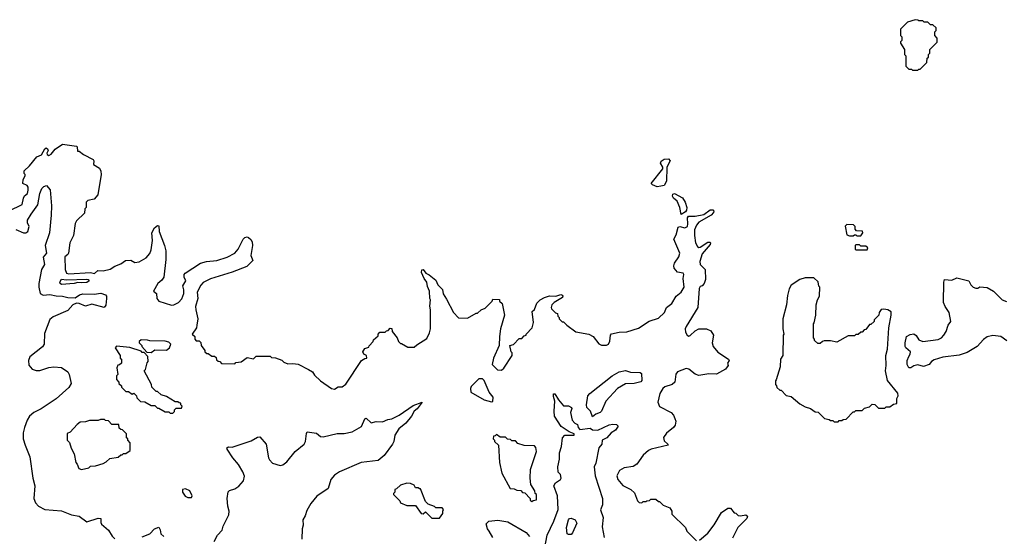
# Model space of a CAD drawing. Extents: x 2210602 to 2357277, y 510288 to 673808.
# Tile 376 of 464: x 2294205 to 2301990, y 647916 to 652000. Entities that reach past the tile are written whole.
import ezdxf

# ---------------------------------------------------------------- set-up
doc = ezdxf.new("R2010")
doc.units = 0

msp = doc.modelspace()

# ---------------------------------------------------------------- linework, layer by layer
at = {"layer": '0CON05XD'}
for points in [[(2301305, 651600), (2301315, 651610), (2301325, 651610), (2301378.3, 651661.7), (2301380, 651695), (2301390, 651705), (2301390, 651725), (2301400, 651735), (2301400, 651765), (2301458.3, 651821.7), (2301460, 651855), (2301440, 651875), (2301440, 651905), (2301450, 651915), (2301450, 651935), (2301425, 651960), (2301405, 651960), (2301385, 651980), (2301355, 651980), (2301345, 651990), (2301315, 651990), (2301307, 651997), (2301285, 652000), (2301225, 651980), (2301170, 651925), (2301170, 651875), (2301180, 651865), (2301180, 651835), (2301170, 651825), (2301170, 651815), (2301200, 651765), (2301200, 651725), (2301210, 651715), (2301211.7, 651631.7), (2301235, 651610), (2301255, 651610), (2301265, 651600), (2301305, 651600)], [(2294121.4, 650488.6), (2294225, 650540), (2294235, 650590), (2294243.6, 650606.4), (2294266.7, 650625), (2294272.5, 650652.5), (2294272.5, 650675), (2294265, 650690), (2294230, 650705), (2294233, 650737), (2294250, 650765), (2294250, 650775), (2294240, 650785), (2294240, 650805), (2294282.5, 650845), (2294340, 650915), (2294378.3, 650931.7), (2294405, 650980), (2294415, 650987.5), (2294425, 650980), (2294430, 650965), (2294420, 650945), (2294422.5, 650935), (2294435, 650927.5), (2294455, 650937.5), (2294485, 650977.5), (2294545, 651016.7), (2294655, 651000), (2294660, 650995), (2294661.7, 650961.7), (2294675, 650960), (2294710, 650935), (2294787.5, 650895), (2294792.5, 650885), (2294790, 650855), (2294836.2, 650825), (2294846.7, 650803.3), (2294848.8, 650775), (2294823.8, 650616.2), (2294795, 650580), (2294745, 650570), (2294731.7, 650558.3), (2294730, 650515), (2294720, 650505), (2294718.3, 650471.7), (2294655, 650410), (2294645, 650387.5), (2294631.4, 650295), (2294601.2, 650235), (2294591.9, 650155), (2294586.4, 650143.6), (2294562.9, 650125), (2294565.7, 650025), (2294575, 649996.2), (2294595, 649990.6), (2294765, 650002), (2294796.2, 649993.8), (2294823, 650017), (2294865.9, 650014.1), (2294921.7, 650028.3), (2294958.3, 650051.7), (2295005, 650070), (2295043, 650097), (2295085, 650100), (2295115, 650080), (2295150, 650085), (2295205, 650117.5), (2295235, 650152.5), (2295245, 650180), (2295256.2, 650255), (2295250, 650315), (2295270, 650355), (2295295, 650372.5), (2295305, 650370), (2295308.8, 650325), (2295351.2, 650215)], [(2299245, 650679.1), (2299207.5, 650695), (2299198.8, 650705), (2299290.3, 650819.7), (2299289.2, 650835), (2299271.5, 650865), (2299277.8, 650882.2), (2299301.5, 650898.5), (2299335, 650899.4), (2299348, 650885), (2299321.4, 650835), (2299317.9, 650722.1), (2299301.2, 650688.8), (2299275, 650682.9), (2299245, 650679.1)], [(2294175, 650341.4), (2294235, 650315.4), (2294255, 650316), (2294269.2, 650325), (2294279.1, 650365), (2294267.1, 650395), (2294268.1, 650415), (2294295, 650462.5), (2294349.5, 650535), (2294364.5, 650625.5), (2294381.2, 650665), (2294395, 650680), (2294418, 650688), (2294446, 650655), (2294457.4, 650527.4), (2294454.6, 650455), (2294440.4, 650315), (2294406.5, 650215), (2294416.5, 650155), (2294392.1, 650122.1), (2294400.8, 650065), (2294377.5, 650025), (2294356.9, 649915), (2294355.7, 649885), (2294368, 649835), (2294391.7, 649821.7), (2294445, 649827.5), (2294495, 649816.9), (2294545, 649815.5), (2294585.5, 649804.5), (2294645, 649801.2), (2294678.8, 649825), (2294705, 649833.1), (2294795, 649831.2), (2294847.4, 649837.4), (2294884.4, 649824.4), (2294890.8, 649815), (2294891.4, 649795), (2294887, 649743), (2294874.1, 649725.9), (2294775, 649750.8), (2294725, 649736.2), (2294675, 649757.5), (2294655, 649760), (2294625, 649746.7), (2294585, 649702), (2294468.8, 649651.2), (2294445, 649630), (2294400.7, 649519.3), (2294400, 649435), (2294385, 649412.5), (2294286.7, 649335), (2294273.9, 649306.1), (2294278.3, 649268.3), (2294305, 649236.7), (2294336.4, 649226.4), (2294365, 649226.7), (2294435, 649250), (2294475, 649256.7), (2294535, 649250), (2294586.1, 649216.1), (2294597.5, 649195), (2294612.5, 649125), (2294595, 649092.5), (2294495, 649003.3), (2294375, 648923.8), (2294317.5, 648895), (2294284.1, 648865.9), (2294263.3, 648835), (2294243.6, 648776.4), (2294232.5, 648735), (2294232.5, 648685), (2294247.5, 648635), (2294286.7, 648545), (2294310, 648375), (2294326, 648315), (2294318.1, 648215), (2294330.5, 648180.5), (2294354.2, 648154.2), (2294405, 648128.8), (2294536.6, 648116.6), (2294615, 648086), (2294675.6, 648075.6), (2294735, 648030), (2294825, 648060), (2294846.7, 648056.7), (2294846.7, 648025), (2294852.7, 648012.7), (2294906.7, 647965), (2294936.4, 647916.4), (2294956.7, 647895)], [(2299435, 650460), (2299424, 650515), (2299404.2, 650564.2), (2299375, 650588.8), (2299366.2, 650605), (2299370, 650620), (2299383.6, 650626.4), (2299445, 650592.5), (2299467, 650557), (2299478.8, 650515), (2299476.7, 650495), (2299469.3, 650480.7), (2299435, 650460)], [(2295351.2, 650215), (2295361.7, 650171.7), (2295362, 650105), (2295344, 649965), (2295328.7, 649941.3), (2295296.7, 649915), (2295262.5, 649855), (2295287.5, 649835), (2295290, 649795), (2295304.5, 649774.5), (2295405, 649741.9), (2295425, 649745.6), (2295460, 649765), (2295486, 649794), (2295502.7, 649835), (2295504.4, 649865), (2295496.2, 649895), (2295518.8, 649935), (2295506.7, 649965), (2295506.7, 649985), (2295514.1, 649995.9), (2295635, 650073.8), (2295682.3, 650087.7), (2295765, 650097.1), (2295846.6, 650123.4), (2295905, 650153.8), (2295933.8, 650185), (2295971.2, 650265), (2295985, 650276.7), (2296005, 650282.5), (2296015, 650277.5), (2296033, 650263), (2296042.5, 650245), (2296046.2, 650215), (2296033.3, 650135), (2296047.5, 650095), (2296000.7, 650049.3), (2295885.7, 650004.3), (2295715, 649950), (2295656.8, 649923.2), (2295637.9, 649902.1), (2295609.2, 649845), (2295613.9, 649796.1), (2295596.4, 649733.6), (2295596.7, 649705), (2295613.3, 649635), (2295606.4, 649583.6), (2295602.5, 649565), (2295570, 649515), (2295590, 649495), (2295590, 649475), (2295601.7, 649461.7), (2295625, 649460), (2295638.3, 649448.3), (2295640, 649425), (2295670, 649385), (2295670, 649375), (2295685, 649360), (2295695, 649360), (2295725, 649340), (2295745, 649340), (2295758.3, 649328.3), (2295761.7, 649311.7), (2295775, 649300), (2295788.3, 649298.3), (2295801.7, 649281.7), (2295905, 649280), (2295915, 649290), (2295956.2, 649293.8), (2296005, 649330), (2296055, 649320), (2296075, 649340), (2296185, 649340), (2296195, 649330), (2296227, 649327), (2296277, 649307), (2296293, 649293), (2296325, 649280), (2296365, 649282.5), (2296406.4, 649276.4), (2296490, 649235), (2296520, 649215), (2296535, 649190), (2296583.6, 649143.6), (2296670, 649085), (2296695, 649080), (2296723, 649097), (2296755, 649097.5), (2296785, 649117.5), (2296907.5, 649305), (2296935, 649322.5), (2296950, 649325), (2296947.5, 649345), (2296927.5, 649355), (2296917.5, 649375), (2296935, 649400), (2296965, 649410), (2296968.3, 649421.7), (2297000, 649455), (2297001.7, 649468.3), (2297038.3, 649501.7), (2297040, 649515), (2297051.7, 649528.3), (2297095, 649530), (2297105, 649540), (2297118.3, 649541.7), (2297135, 649560), (2297148.3, 649558.3), (2297150, 649535), (2297190, 649485), (2297200, 649455), (2297215, 649440), (2297225, 649440), (2297275, 649410), (2297325, 649410), (2297345, 649430), (2297425, 649480), (2297446.4, 649523.6), (2297452.5, 649555), (2297453.3, 649705), (2297447.5, 649735), (2297452.5, 649785), (2297447.5, 649795), (2297446.2, 649855), (2297430, 649890), (2297425.5, 649925.5), (2297403.4, 649953.4), (2297380.9, 650000.9), (2297385, 650022.5), (2297395, 650026.2), (2297417.5, 649995), (2297443.6, 649983.6), (2297495, 649940), (2297510, 649905), (2297547, 649867), (2297553, 649833), (2297580.7, 649790.7), (2297633.9, 649683.9), (2297675, 649642.5), (2297745, 649640), (2297815, 649680), (2297825, 649680), (2297853, 649707), (2297885, 649720), (2297940, 649775), (2297945, 649790), (2297998.3, 649788.3), (2298000, 649775), (2298020, 649755), (2298037.5, 649665), (2298007.5, 649555), (2297997.5, 649495), (2297997, 649423), (2297952.5, 649325), (2297940, 649275), (2297983, 649233), (2298015, 649230), (2298032.5, 649245), (2298100, 649345), (2298100, 649365), (2298090, 649375), (2298080, 649425), (2298108.3, 649431.7), (2298155, 649480), (2298175, 649480), (2298195, 649500), (2298210, 649505), (2298210, 649515), (2298257.5, 649565), (2298267.5, 649605), (2298258.3, 649691.7), (2298275, 649710), (2298295, 649760), (2298320, 649785), (2298355, 649802.5), (2298395, 649817.5), (2298445, 649813.8), (2298483.9, 649826.1), (2298495, 649822.5), (2298500, 649815), (2298495.7, 649804.3), (2298431.2, 649765), (2298413.8, 649745), (2298407.5, 649725), (2298410, 649715), (2298441.7, 649681.7), (2298458.3, 649678.3), (2298460, 649655), (2298470, 649645), (2298470, 649635), (2298495, 649610), (2298505, 649610), (2298530, 649585), (2298603, 649533), (2298705, 649512.5), (2298740, 649495), (2298785, 649437.5), (2298805, 649427.5), (2298845, 649427.5), (2298860, 649435), (2298871.7, 649458.3), (2298877.5, 649505), (2298885, 649517.5), (2298945, 649530), (2299005, 649532), (2299098.8, 649561.2), (2299183, 649617), (2299255, 649640), (2299302.5, 649685), (2299320, 649725), (2299362.5, 649755), (2299395, 649814), (2299435, 649846.2), (2299459.2, 649885), (2299451.1, 649955), (2299456, 649986), (2299450, 649995), (2299405, 650003.8), (2299378.8, 650035), (2299376.2, 650055), (2299382, 650075), (2299416, 650125), (2299423.8, 650155), (2299377.5, 650265), (2299395, 650300), (2299411.4, 650358.6), (2299425, 650364), (2299465, 650354.4), (2299483.8, 650365), (2299488.8, 650385), (2299486.2, 650433.8), (2299493, 650447), (2299546.1, 650446.1), (2299615, 650460.8), (2299665, 650496.9), (2299685.6, 650495.6), (2299692, 650485), (2299690, 650475), (2299671.2, 650455), (2299575, 650398.8), (2299556.2, 650375), (2299541.7, 650338.3), (2299540, 650295), (2299548.5, 650235), (2299565, 650206), (2299575, 650198.8), (2299585, 650202), (2299645, 650240), (2299661.2, 650241.2), (2299668, 650235), (2299665, 650223.8), (2299601.7, 650148.3), (2299581.7, 650088.3), (2299584.2, 650064.2), (2299624.2, 650024.2), (2299626.7, 649945), (2299616.7, 649913.3), (2299600, 649895), (2299585, 649890), (2299577.5, 649875), (2299566.2, 649725), (2299474.4, 649575.6), (2299467.5, 649555), (2299470.3, 649530.3), (2299481.2, 649505), (2299495, 649498.8), (2299507.3, 649502.7), (2299545, 649540), (2299573.6, 649556.4), (2299635, 649556.7), (2299669.3, 649539.3), (2299690, 649505), (2299681.2, 649445), (2299688.8, 649415), (2299725, 649372.5), (2299810, 649315), (2299813.3, 649305), (2299802.5, 649285), (2299807.5, 649265), (2299785, 649237.5), (2299715, 649197.5), (2299655, 649200), (2299575, 649187.5), (2299545, 649196.7), (2299495, 649236.2), (2299475, 649243.3), (2299405, 649216.7), (2299393.2, 649196.8), (2299384.3, 649135), (2299363.8, 649116.2), (2299305, 649097.5), (2299291.2, 649085), (2299266.2, 649045), (2299250.8, 648975), (2299265, 648941.2), (2299355, 648893.3), (2299373.8, 648873.8), (2299385.9, 648845.9), (2299393.8, 648825), (2299388.8, 648795), (2299375, 648776.7), (2299318.6, 648731.4), (2299294.3, 648695.7), (2299300.3, 648670.3), (2299330, 648645), (2299332.5, 648635), (2299197.5, 648605), (2299176.7, 648595), (2299135, 648557.5), (2299085, 648486.7), (2299055, 648468.8), (2298985, 648458), (2298946.2, 648435), (2298926.2, 648395), (2298934, 648365), (2298975, 648316.7), (2299037, 648287), (2299065, 648260), (2299090, 648195), (2299101.7, 648181.7), (2299125, 648180), (2299135, 648190), (2299155, 648190), (2299163, 648197), (2299185, 648200), (2299195, 648210), (2299235, 648210), (2299255, 648190), (2299265, 648190), (2299291.7, 648161.7), (2299345, 648140), (2299360, 648115), (2299361.7, 648091.7), (2299470, 647985), (2299480, 647955), (2299555, 647880)], [(2300855, 650290), (2300870, 650315), (2300868.3, 650328.3), (2300821.7, 650331.7), (2300810, 650345), (2300810, 650365), (2300798.3, 650378.3), (2300745, 650380), (2300731.7, 650368.3), (2300745, 650300), (2300765, 650290), (2300795, 650290), (2300805, 650300), (2300815, 650300), (2300825, 650290), (2300855, 650290)], [(2300905, 650180), (2300910, 650195), (2300895, 650210), (2300855, 650210), (2300845, 650220), (2300815, 650220), (2300810, 650215), (2300810, 650185), (2300815, 650180), (2300905, 650180)], [(2294535, 649907.3), (2294524.5, 649914.5), (2294522.2, 649925), (2294535, 649949.2), (2294576.5, 649943.5), (2294735, 649947.9), (2294747.1, 649945), (2294755.4, 649935), (2294735, 649923.1), (2294695, 649918.4), (2294665, 649923.1), (2294635, 649914.3), (2294535, 649907.3)], [(2300675, 648820), (2300685, 648830), (2300705, 648830), (2300715, 648840), (2300738.3, 648841.7), (2300795, 648900), (2300805, 648900), (2300815, 648910), (2300865, 648910), (2300885, 648930), (2300925, 648940), (2300945, 648960), (2300967, 648957), (2300995, 648930), (2301045, 648930), (2301055, 648940), (2301085, 648940), (2301115, 648960), (2301140, 648965), (2301140, 649005), (2301150, 649025), (2301147, 649047), (2301066.4, 649146.4), (2301051.2, 649225), (2301055.8, 649265), (2301052, 649345), (2301065.8, 649394.2), (2301075.7, 649564.3), (2301096.2, 649665), (2301095, 649690), (2301070, 649705), (2301037.5, 649712.5), (2301015, 649710), (2301000, 649685), (2300997, 649663), (2300961.7, 649628.3), (2300960, 649615), (2300935, 649590), (2300925, 649590), (2300895, 649550), (2300883, 649547), (2300865, 649530), (2300855, 649530), (2300835, 649510), (2300815, 649510), (2300805, 649500), (2300755, 649500), (2300665, 649450), (2300615, 649460), (2300565, 649460), (2300553, 649457), (2300535, 649440), (2300515, 649440), (2300490, 649465), (2300490, 649475), (2300480, 649485), (2300480, 649595), (2300487, 649603), (2300500, 649665), (2300502.5, 649745), (2300512.5, 649785), (2300527.5, 649815), (2300530, 649885), (2300523, 649893), (2300518.3, 649928.3), (2300485, 649960), (2300415, 649960), (2300373, 649947), (2300305, 649900), (2300288.3, 649871.7), (2300275, 649820), (2300267.5, 649745), (2300240, 649635), (2300240, 649555), (2300247.5, 649515), (2300242.5, 649505), (2300237.5, 649345), (2300220, 649315), (2300217.5, 649255), (2300187, 649153), (2300180, 649145), (2300180, 649115), (2300190, 649105), (2300191.7, 649091.7), (2300215, 649070), (2300225, 649070), (2300265, 649030), (2300305, 649020), (2300373, 648963), (2300415, 648940), (2300457, 648927), (2300495, 648900), (2300517, 648897), (2300568.3, 648848.3), (2300605, 648840), (2300615, 648830), (2300635, 648830), (2300645, 648820), (2300675, 648820)], [(2302010.6, 649460.6), (2301962.5, 649495), (2301897.9, 649502.1), (2301855, 649492.5), (2301825, 649470.8), (2301775, 649415.6), (2301695, 649368.6), (2301631.7, 649348.3), (2301505, 649331.4), (2301435, 649312), (2301412.9, 649297.1), (2301395, 649273.3), (2301351.7, 649258.3), (2301305, 649270), (2301275, 649262.5), (2301251.7, 649248.3), (2301235, 649247.5), (2301222.5, 649275), (2301222.5, 649305), (2301233.9, 649336.1), (2301246.7, 649355), (2301247.5, 649375), (2301212.5, 649405), (2301207, 649417), (2301206.7, 649445), (2301217.5, 649495), (2301245, 649511.2), (2301275, 649516.2), (2301294.2, 649504.2), (2301315, 649470), (2301345, 649456.7), (2301468.1, 649471.9), (2301492.9, 649485), (2301512.2, 649505), (2301529.5, 649535), (2301545.6, 649585), (2301567.1, 649612.9), (2301554, 649685), (2301522.6, 649732.6), (2301509.4, 649765), (2301510.8, 649925), (2301517.5, 649945), (2301575, 649942), (2301615, 649958.8), (2301710, 649935), (2301723.9, 649903.9), (2301742.5, 649885), (2301765, 649877.5), (2301781.7, 649878.3), (2301795, 649887.5), (2301855, 649882.5), (2301905, 649852.5), (2301973.3, 649785), (2302007.7, 649772.3)], [(2295245, 649370), (2295275, 649390), (2295365, 649387.5), (2295390, 649405), (2295400, 649435), (2295385, 649450), (2295355, 649457.5), (2295235, 649460), (2295215, 649467.5), (2295165, 649470), (2295150, 649455), (2295150, 649445), (2295170, 649425), (2295170, 649415), (2295211.7, 649371.7), (2295245, 649370)], [(2295415, 648890), (2295428.3, 648901.7), (2295430, 648915), (2295441.7, 648928.3), (2295485, 648930), (2295490, 648945), (2295480, 648955), (2295478.3, 648968.3), (2295465, 648970), (2295455, 648980), (2295435, 648980), (2295365, 649020), (2295323, 649033), (2295295, 649060), (2295285, 649060), (2295250, 649095), (2295247, 649117), (2295190, 649225), (2295200, 649235), (2295213, 649287), (2295221.7, 649298.3), (2295218.3, 649338.3), (2295188.3, 649368.3), (2295175, 649370), (2295165, 649380), (2295075, 649407.5), (2294971.7, 649418.3), (2294960, 649405), (2295000, 649345), (2295000, 649325), (2295010, 649315), (2295010, 649285), (2294995, 649270), (2294981.7, 649268.3), (2294972.5, 649247.5), (2294980, 649195), (2294970, 649185), (2294970, 649155), (2294990, 649135), (2294990, 649125), (2295010, 649105), (2295010, 649095), (2295045, 649060), (2295065, 649060), (2295095, 649040), (2295108.3, 649048.3), (2295130, 649025), (2295131.7, 649011.7), (2295161.7, 648981.7), (2295195, 648980), (2295245, 648950), (2295275, 648950), (2295295, 648930), (2295305, 648930), (2295355, 648900), (2295385, 648900), (2295395, 648890), (2295415, 648890)], [(2298735, 648860), (2298717.5, 648905), (2298690, 648935), (2298686.2, 648955), (2298698, 649025), (2298713.8, 649045), (2298890, 649185), (2298945, 649217.1), (2298995.8, 649225.8), (2299035, 649213.3), (2299111.7, 649211.7), (2299122.5, 649202.5), (2299122.9, 649147.1), (2299115, 649136), (2299064.5, 649124.5), (2298995, 649121.8), (2298931.2, 649085), (2298840.6, 648985), (2298805, 648904.2), (2298795, 648894.4), (2298759.7, 648880.3), (2298735, 648860)], [(2297935, 648980), (2297945, 648982.5), (2297950, 649015), (2297917.5, 649055), (2297878.3, 649148.3), (2297865, 649160), (2297835, 649160), (2297775, 649100), (2297770, 649085), (2297772.5, 649055), (2297877.5, 648995), (2297935, 648980)], [(2298355, 647814), (2298376.2, 647923.8), (2298429.2, 648035), (2298462.7, 648127.3), (2298456.2, 648235), (2298429.4, 648315), (2298440.3, 648339.7), (2298480, 648365), (2298486, 648375), (2298480, 648405), (2298462.5, 648422.5), (2298459.2, 648465), (2298472.2, 648525), (2298473.6, 648575), (2298490, 648625), (2298496.7, 648695), (2298515, 648714.4), (2298590, 648715), (2298590, 648725), (2298550.3, 648740.3), (2298485, 648784), (2298434.4, 648865), (2298430, 648905), (2298436.7, 648985), (2298425, 649020), (2298425, 649042.5), (2298435, 649041.2), (2298464, 648994), (2298505, 648947.5), (2298545, 648946), (2298567.5, 648935), (2298570, 648925), (2298558.8, 648895), (2298573.6, 648833.6), (2298595, 648810), (2298615, 648800), (2298620, 648775), (2298635, 648760), (2298715, 648770), (2298735, 648757.5), (2298775, 648754.2), (2298865, 648796), (2298895, 648801.2), (2298925, 648800), (2298936.7, 648786.7), (2298916.4, 648753.6), (2298882.5, 648735), (2298847.5, 648695), (2298810, 648675), (2298807.5, 648645), (2298783.3, 648615), (2298760.8, 648495), (2298746.2, 648465), (2298756.2, 648395), (2298814, 648215), (2298814, 648165), (2298798, 648125), (2298818.8, 648065), (2298809.5, 647989.5), (2298825.5, 647905)], [(2295742.5, 647875), (2295768, 647925), (2295805, 647964.3), (2295814.5, 647995), (2295860, 648085), (2295862, 648115), (2295850.8, 648155), (2295846.7, 648215), (2295853.9, 648266.1), (2295865, 648276.7), (2295905, 648290), (2295939.1, 648310.9), (2295976, 648355), (2295982.3, 648392.3), (2295970, 648425), (2295934.1, 648484.1), (2295890, 648535), (2295845, 648603.3), (2295844.3, 648615.7), (2295855, 648623.3), (2295885, 648620), (2296035, 648670), (2296085, 648700), (2296105, 648702.5), (2296153.6, 648643.6), (2296172.5, 648535), (2296180.3, 648520.3), (2296205, 648494.2), (2296265, 648476), (2296285, 648482), (2296318, 648505), (2296383.8, 648585), (2296455, 648643.3), (2296465.8, 648665), (2296471.7, 648728.3), (2296478.3, 648741.7), (2296551.7, 648731.7), (2296584.3, 648704.3), (2296605, 648702), (2296715, 648728), (2296771.7, 648728.3), (2296835, 648741.2), (2296907.5, 648785), (2296933.8, 648845), (2296945, 648850), (2296985, 648812.5), (2297025, 648822.5), (2297075, 648820), (2297115, 648840), (2297146.7, 648843.3), (2297205, 648873.3), (2297315, 648950), (2297387.5, 648975), (2297347, 648923), (2297323.3, 648905), (2297303.3, 648866.7), (2297259.3, 648810.7), (2297202.5, 648765), (2297172.5, 648715), (2297162.5, 648665), (2297152.5, 648645), (2297087.5, 648555), (2297040, 648515), (2296905, 648498), (2296732.5, 648425), (2296695, 648398.8), (2296665.5, 648364.5), (2296645, 648292.5), (2296555, 648232.5), (2296507.5, 648175), (2296475, 648120), (2296461.7, 648078.3), (2296443, 648047), (2296447.5, 648005), (2296437.5, 647975), (2296436.4, 647893.6)], [(2294695, 648442.5), (2294751.7, 648458.3), (2294765, 648470), (2294805, 648472.5), (2294865, 648492.5), (2294890, 648505), (2294918.3, 648531.7), (2294985, 648540), (2295005, 648560), (2295015, 648560), (2295025, 648570), (2295045, 648570), (2295080, 648595), (2295080, 648655), (2295060, 648675), (2295060, 648685), (2295050, 648695), (2295050, 648725), (2295018.3, 648758.3), (2295005, 648760), (2294991.7, 648771.7), (2294988.3, 648798.3), (2294935, 648800), (2294908.3, 648828.3), (2294885, 648830), (2294875, 648840), (2294845, 648840), (2294825, 648830), (2294758.3, 648831.7), (2294725, 648820), (2294683, 648817), (2294660, 648800), (2294605, 648740), (2294581.7, 648728.3), (2294580, 648675), (2294598.3, 648658.3), (2294613, 648613), (2294637, 648567), (2294648.3, 648498.3), (2294660, 648485), (2294671.7, 648451.7), (2294695, 648442.5)], [(2298255, 648190), (2298265, 648200), (2298290, 648205), (2298290, 648245), (2298280, 648255), (2298277.5, 648275), (2298247.5, 648325), (2298240, 648375), (2298243.3, 648445), (2298292.5, 648585), (2298287, 648617), (2298275, 648630), (2298193, 648633), (2298145, 648650), (2298125, 648670), (2298095, 648670), (2298085, 648680), (2298063, 648683), (2298045, 648700), (2298005, 648700), (2297975, 648720), (2297965, 648710), (2297951.7, 648708.3), (2297950, 648685), (2297960, 648675), (2297960, 648665), (2297990, 648635), (2297998.3, 648498.3), (2298017.5, 648415), (2298083, 648293), (2298115, 648290), (2298135, 648280), (2298168.3, 648278.3), (2298181.7, 648261.7), (2298198.3, 648258.3), (2298240, 648215), (2298241.7, 648201.7), (2298255, 648190)], [(2295565, 648222.5), (2295570, 648235), (2295550, 648275), (2295515, 648290), (2295492.5, 648285), (2295492.5, 648265), (2295513.6, 648233.6), (2295533.6, 648223.6), (2295565, 648222.5)], [(2297525, 648060), (2297550, 648095), (2297550, 648115), (2297557, 648127), (2297545, 648140), (2297495, 648140), (2297485, 648150), (2297435, 648170), (2297415, 648190), (2297375, 648290), (2297365, 648290), (2297355, 648300), (2297335, 648300), (2297325, 648320), (2297295, 648332.5), (2297265, 648336.2), (2297215, 648320), (2297185, 648290), (2297170, 648285), (2297170, 648265), (2297160, 648255), (2297160, 648245), (2297210, 648195), (2297215, 648180), (2297265, 648160), (2297335, 648160), (2297380, 648095), (2297395, 648092.5), (2297415, 648110), (2297465, 648060), (2297525, 648060)], [(2299580, 647885), (2299645, 647941.2), (2299695, 648006.7), (2299753.3, 648105), (2299805, 648137.5), (2299825, 648137.5), (2299855, 648100), (2299868.3, 648098.3), (2299885, 648080), (2299905, 648077.5), (2299945, 648086.2), (2299960, 648075), (2299955, 648057.5), (2299883.6, 647986.4), (2299840, 647900)], [(2298545, 647928.8), (2298532.5, 647935), (2298529.2, 647985), (2298543.1, 648046.9), (2298552.5, 648057.5), (2298565, 648059.2), (2298598.2, 648045), (2298610.9, 648019.1), (2298577, 647943), (2298565, 647931.2), (2298545, 647928.8)], [(2295175, 647912.5), (2295233.6, 647936.4), (2295272.5, 647975), (2295305, 647987.5), (2295316.4, 647966.4), (2295322.5, 647935), (2295343.9, 647913.9)], [(2297947.3, 647907.3), (2297916, 647956), (2297903.3, 647975), (2297893.3, 648015), (2297914.1, 648035.9), (2297985, 648043.8), (2298065, 648030), (2298209.2, 647945), (2298235, 647913.8)]]:
    msp.add_lwpolyline(points, dxfattribs=at)

doc.saveas('drawing.dxf')
